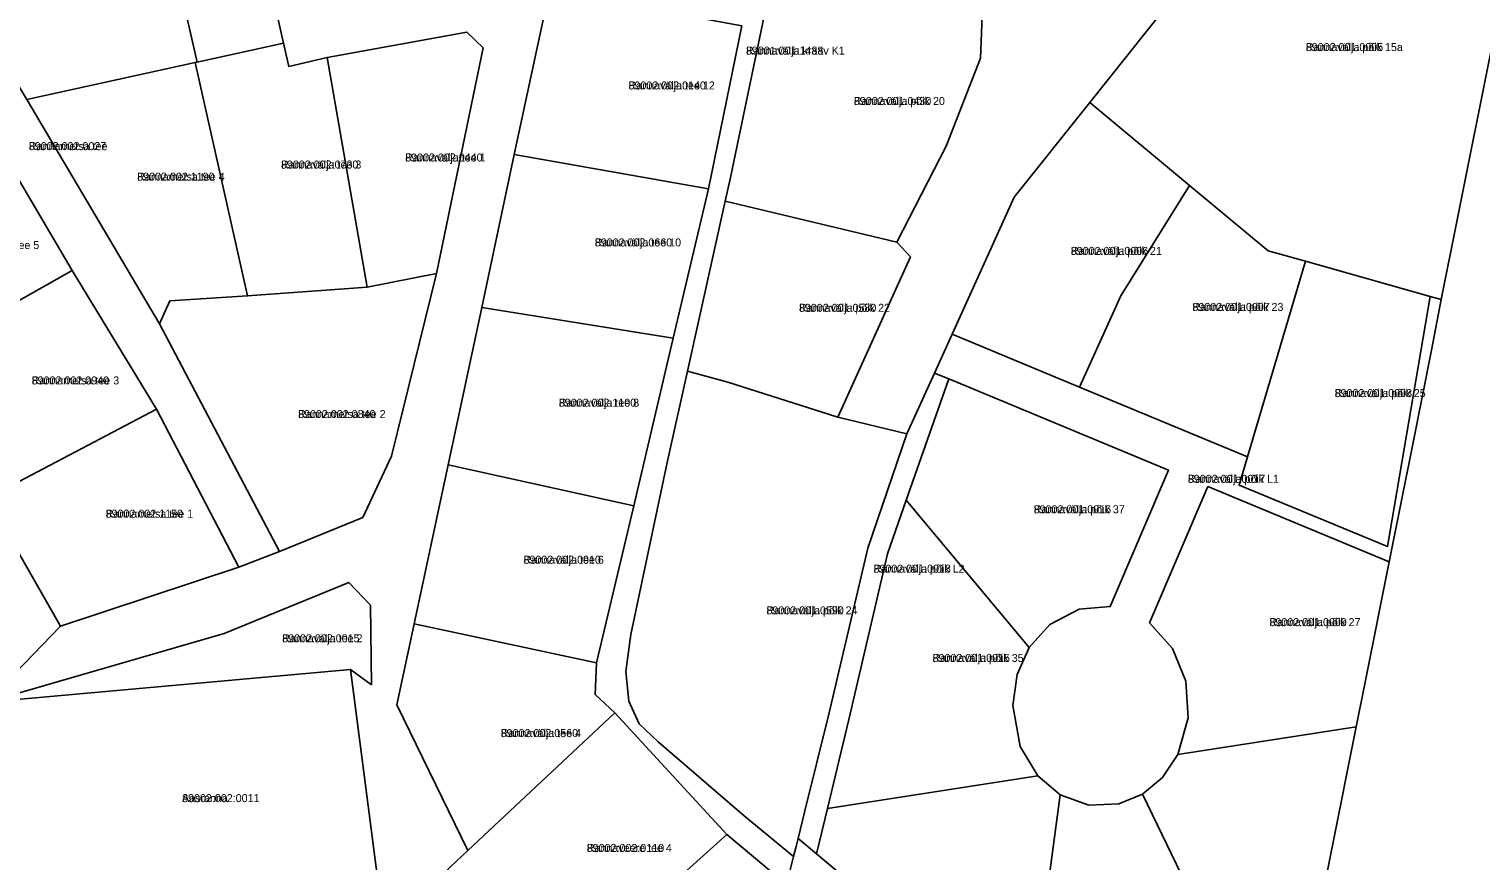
# Model space of a CAD drawing. Extents: x 526849 to 562296, y 6591741 to 6618546.
# Drawn here: x 545079.1 to 545351.2, y 6599488.6 to 6599644.6 of the extents above; entities that cross this region are included whole.
import ezdxf

# ---------------------------------------------------------------- set-up
doc = ezdxf.new("R2010")
doc.units = 0
for name, color, linetype in [('L_AADRESS', 7, 'Continuous'), ('PIIR', 7, 'Continuous'), ('TUNNUS', 7, 'Continuous')]:
    doc.layers.add(name, color=color, linetype=linetype)

msp = doc.modelspace()

# ---------------------------------------------------------------- linework, layer by layer
at = {"layer": 'PIIR'}
for points in [[(545032.1, 6599697.68), (545049.61, 6599701.11), (545058.17, 6599665.65), (545078.7, 6599631.35), (545103.6, 6599589.28), (545126.08, 6599546.64), (545118.41, 6599543.69), (545103.04, 6599573.28), (545087.2, 6599599.28), (545072.28, 6599624.62), (545057.23, 6599650.79), (545042.48, 6599677.97)], [(545139.02, 6599649.25), (545125.84, 6599646.34), (545126.81, 6599641.95), (545110.62, 6599638.39), (545102.13, 6599675.52), (545117.4, 6599678.95), (545132.08, 6599682.25)], [(545317.22, 6599680.17), (545358.9, 6599669.5), (545356.94, 6599659.68), (545353.41, 6599641.84), (545346.85, 6599609.12), (545343.79, 6599593.87), (545341.73, 6599594.45), (545318.31, 6599601.04), (545311.32, 6599603.01), (545296.59, 6599615.25), (545277.9, 6599630.79)], [(545087.64, 6599672.27), (545102.13, 6599675.52), (545110.62, 6599638.39), (545110.23, 6599638.3), (545078.7, 6599631.35), (545058.17, 6599665.65)], [(545209.57, 6599612.32), (545210.56, 6599616.75), (545219.07, 6599657.56), (545222.74, 6599656.65), (545257.83, 6599648.6), (545257.42, 6599639.09), (545251.02, 6599622.62), (545241.73, 6599604.6), (545217.43, 6599610.4)], [(545170.06, 6599621.03), (545176.63, 6599651.87), (545212.72, 6599645.15), (545206.47, 6599614.63)], [(545142.46, 6599596.15), (545134.98, 6599639.26), (545161.17, 6599644), (545164.24, 6599641.04), (545155.5, 6599598.75)], [(545110.62, 6599638.39), (545126.81, 6599641.95), (545127.78, 6599637.56), (545134.98, 6599639.26), (545142.46, 6599596.15), (545120.08, 6599594.55), (545110.23, 6599638.3)], [(545078.7, 6599631.35), (545110.23, 6599638.3), (545120.08, 6599594.55), (545105.51, 6599593.64), (545103.6, 6599589.28)], [(545277.9, 6599630.79), (545296.59, 6599615.25), (545283.71, 6599594.54), (545275.96, 6599577.46), (545252.11, 6599587.37), (545260.22, 6599605.28), (545263.76, 6599613.05)], [(545087.2, 6599599.28), (545056.69, 6599582.03), (545042.66, 6599606.49), (545072.28, 6599624.62)], [(545163.95, 6599592.37), (545170.06, 6599621.03), (545206.47, 6599614.63), (545199.86, 6599586.6)], [(545296.59, 6599615.25), (545311.32, 6599603.01), (545318.31, 6599601.04), (545307.45, 6599564.38), (545275.96, 6599577.46), (545283.71, 6599594.54)], [(545202.52, 6599580.46), (545209.57, 6599612.32), (545217.43, 6599610.4), (545241.73, 6599604.6), (545244.29, 6599601.84), (545230.7, 6599571.81), (545210.08, 6599578.4)], [(545056.69, 6599582.03), (545087.2, 6599599.28), (545103.04, 6599573.28), (545071.27, 6599556.61)], [(545318.31, 6599601.04), (545341.73, 6599594.45), (545333.68, 6599547.54), (545305.88, 6599559.08), (545307.45, 6599564.38)], [(545105.51, 6599593.64), (545120.08, 6599594.55), (545142.46, 6599596.15), (545155.5, 6599598.75), (545147.07, 6599564.52), (545141.66, 6599552.98), (545126.08, 6599546.64), (545103.6, 6599589.28)], [(545252.11, 6599587.37), (545275.96, 6599577.46), (545307.45, 6599564.38), (545305.88, 6599559.08), (545333.68, 6599547.54), (545341.73, 6599594.45), (545343.79, 6599593.87), (545341.92, 6599584.34), (545338.46, 6599566.76), (545334.02, 6599544.69), (545300.06, 6599558.79), (545289.13, 6599533.23), (545293.43, 6599528.47), (545295.94, 6599522.33), (545296.35, 6599515.46), (545294.41, 6599508.59), (545291.51, 6599504.25), (545287.77, 6599501.13), (545283.35, 6599499.29), (545277.72, 6599499.07), (545272.37, 6599501), (545268.16, 6599504.54), (545264.86, 6599510.09), (545263.46, 6599517.77), (545264.31, 6599523.59), (545266.58, 6599528.61), (545270.44, 6599532.96), (545275.95, 6599535.83), (545281.74, 6599536.3), (545292.67, 6599561.86), (545251.48, 6599578.97), (545248.81, 6599580.08)], [(545157.67, 6599562.9), (545163.95, 6599592.37), (545199.86, 6599586.6), (545192.45, 6599555.16)], [(545230.7, 6599571.81), (545243.65, 6599568.69), (545236.29, 6599547.23), (545228.99, 6599516.16), (545224.46, 6599497.75), (545223.27, 6599492.8), (545222.91, 6599491.31), (545222.37, 6599489.43), (545213.13, 6599497.04), (545197.05, 6599510.92), (545193.48, 6599514.29), (545191.51, 6599518.55), (545190.99, 6599524.12), (545191.91, 6599531.05), (545198.72, 6599563.34), (545202.52, 6599580.46), (545210.08, 6599578.4)], [(545248.81, 6599580.08), (545251.48, 6599578.97), (545243.53, 6599556.24), (545240.03, 6599546.21), (545232.79, 6599515.36), (545228.74, 6599498.45), (545226.69, 6599489.93), (545223.27, 6599492.8), (545224.46, 6599497.75), (545228.99, 6599516.16), (545236.29, 6599547.23), (545243.65, 6599568.69)], [(545251.48, 6599578.97), (545292.67, 6599561.86), (545281.74, 6599536.3), (545275.95, 6599535.83), (545270.44, 6599532.96), (545266.58, 6599528.61), (545243.53, 6599556.24)], [(545085.03, 6599532.63), (545071.27, 6599556.61), (545103.04, 6599573.28), (545118.41, 6599543.69)], [(545151.3, 6599533.06), (545157.67, 6599562.9), (545192.45, 6599555.16), (545185.44, 6599525.77)], [(545300.06, 6599558.79), (545334.02, 6599544.69), (545329.66, 6599522.77), (545327.84, 6599513.78), (545294.41, 6599508.59), (545296.35, 6599515.46), (545295.94, 6599522.33), (545293.43, 6599528.47), (545289.13, 6599533.23)], [(545243.53, 6599556.24), (545266.58, 6599528.61), (545264.31, 6599523.59), (545263.46, 6599517.77), (545264.86, 6599510.09), (545268.16, 6599504.54), (545228.74, 6599498.45), (545232.79, 6599515.36), (545240.03, 6599546.21)], [(545071.2, 6599518.36), (545115.68, 6599531.27), (545139.04, 6599540.84), (545143.09, 6599536.57), (545143.3, 6599521.64), (545139.36, 6599524.52)], [(545148.07, 6599517.88), (545151.3, 6599533.06), (545185.44, 6599525.77), (545185.2, 6599519.83), (545188.88, 6599516.39), (545161.38, 6599490.6)], [(545139.36, 6599524.52), (545144.45, 6599485.43), (545130.94, 6599483.34), (545128.54, 6599485.74), (545103.01, 6599482.21), (545096.48, 6599478.02), (545075.42, 6599474.76), (545071.2, 6599518.36)], [(545209.87, 6599493.59), (545177.29, 6599464.21), (545156.9, 6599486.32), (545158.2, 6599487.55), (545161.38, 6599490.6), (545188.88, 6599516.39)], [(545294.41, 6599508.59), (545327.84, 6599513.78), (545318.74, 6599468.03), (545315.05, 6599449.64), (545312.35, 6599450.34), (545287.77, 6599501.13), (545291.51, 6599504.25)], [(545228.74, 6599498.45), (545268.16, 6599504.54), (545272.37, 6599501), (545266.11, 6599454.34), (545260.71, 6599461.36), (545226.69, 6599489.93)], [(545272.37, 6599501), (545277.72, 6599499.07), (545283.35, 6599499.29), (545287.77, 6599501.13), (545312.35, 6599450.34), (545281.51, 6599458.26), (545268.57, 6599451.12), (545268.15, 6599451.67), (545266.11, 6599454.34)], [(545254.9, 6599455.8), (545218.23, 6599421.79), (545177.29, 6599464.21), (545209.87, 6599493.59), (545221.07, 6599484.2)], [(545223.27, 6599492.8), (545226.69, 6599489.93), (545260.71, 6599461.36), (545266.11, 6599454.34), (545268.15, 6599451.67), (545268.57, 6599451.12), (545265.71, 6599449.54), (545261.41, 6599447.3), (545261.06, 6599447.78), (545254.9, 6599455.8), (545221.07, 6599484.2), (545222.37, 6599489.43), (545222.91, 6599491.31)]]:
    msp.add_lwpolyline(points, close=True, dxfattribs=at)
for points in [[(545317.22, 6599680.17), (545277.9, 6599630.79), (545263.76, 6599613.05), (545260.22, 6599605.28), (545252.11, 6599587.37), (545248.81, 6599580.08), (545243.65, 6599568.69), (545230.7, 6599571.81), (545244.29, 6599601.84), (545241.73, 6599604.6), (545251.02, 6599622.62), (545257.42, 6599639.09), (545257.83, 6599648.6)], [(545405.74, 6599650.28), (545389.3, 6599566.67), (545376.43, 6599503.88), (545367.66, 6599457.32), (545373.86, 6599456.64), (545315.4, 6599441.37), (545316.99, 6599449.14), (545315.05, 6599449.64), (545318.74, 6599468.03), (545327.84, 6599513.78), (545329.66, 6599522.77), (545334.02, 6599544.69), (545338.46, 6599566.76), (545341.92, 6599584.34), (545343.79, 6599593.87), (545346.85, 6599609.12), (545353.41, 6599641.84), (545356.94, 6599659.68)], [(545219.07, 6599657.56), (545210.56, 6599616.75), (545209.57, 6599612.32), (545202.52, 6599580.46), (545198.72, 6599563.34), (545191.91, 6599531.05), (545190.99, 6599524.12), (545191.51, 6599518.55), (545193.48, 6599514.29), (545197.05, 6599510.92), (545213.13, 6599497.04), (545222.37, 6599489.43), (545221.07, 6599484.2), (545209.87, 6599493.59), (545188.88, 6599516.39), (545185.2, 6599519.83), (545185.44, 6599525.77), (545192.45, 6599555.16), (545199.86, 6599586.6), (545206.47, 6599614.63), (545212.72, 6599645.15)], [(545176.63, 6599651.87), (545170.06, 6599621.03), (545163.95, 6599592.37), (545157.67, 6599562.9), (545151.3, 6599533.06), (545148.07, 6599517.88), (545161.38, 6599490.6), (545158.2, 6599487.55)], [(545144.45, 6599485.43), (545139.36, 6599524.52), (545143.3, 6599521.64), (545143.09, 6599536.57), (545139.04, 6599540.84), (545115.68, 6599531.27), (545071.2, 6599518.36), (545085.03, 6599532.63), (545118.41, 6599543.69), (545126.08, 6599546.64), (545141.66, 6599552.98), (545147.07, 6599564.52), (545155.5, 6599598.75), (545164.24, 6599641.04), (545161.17, 6599644), (545134.98, 6599639.26), (545127.78, 6599637.56), (545126.81, 6599641.95), (545125.84, 6599646.34)], [(545071.27, 6599556.61), (545085.03, 6599532.63), (545071.2, 6599518.36)]]:
    msp.add_lwpolyline(points, dxfattribs=at)

# ---------------------------------------------------------------- texts
at = {"layer": 'L_AADRESS'}
for s, p in [('Rannavälja kraav K1', (545213.48, 6599639.78)), ('Rannavälja põik 15a', (545318.4, 6599640.44)), ('Rannavälja tee 12', (545191.47, 6599633.25)), ('Rannavälja põik 20', (545233.7, 6599630.33)), ('Rannametsa tee', (545079.09, 6599621.87)), ('Rannavälja tee 1', (545149.61, 6599619.74)), ('Rannavälja tee 3', (545126.34, 6599618.42)), ('Rannametsa tee 4', (545099.39, 6599616.15)), ('Rannametsa tee 5', (545064.65, 6599603.33)), ('Rannavälja tee 10', (545185.15, 6599603.82)), ('Rannavälja põik 21', (545274.35, 6599602.23)), ('Rannavälja põik 22', (545223.41, 6599591.56)), ('Rannavälja põik 23', (545297.14, 6599591.73)), ('Rannametsa tee 3', (545079.62, 6599577.95)), ('Rannavälja põik 25', (545323.8, 6599575.57)), ('Rannavälja tee 8', (545178.41, 6599573.77)), ('Rannametsa tee 2', (545129.55, 6599571.64)), ('Rannavälja põik L1', (545296.3, 6599559.5)), ('Rannavälja põik 37', (545267.4, 6599553.79)), ('Rannametsa tee 1', (545093.48, 6599552.96)), ('Rannavälja tee 6', (545171.79, 6599544.33)), ('Rannavälja põik L2', (545237.38, 6599542.65)), ('Rannavälja põik 24', (545217.32, 6599534.84)), ('Rannavälja põik 27', (545311.58, 6599532.63)), ('Rannavälja tee 2', (545126.56, 6599529.6)), ('Rannavälja põik 35', (545248.45, 6599525.92)), ('Rannavälja tee 4', (545167.52, 6599511.83)), ('Aasranna', (545107.81, 6599499.64)), ('Rannaveere tee 4', (545183.64, 6599490.3))]:
    msp.add_text(s, height=1.5, dxfattribs=at).set_placement(p)
at = {"layer": 'TUNNUS'}
for s, p in [('89001:001:1488', (545213.48, 6599639.78)), ('89002:001:0005', (545318.4, 6599640.44)), ('89002:002:0140', (545191.47, 6599633.25)), ('89002:001:0430', (545233.7, 6599630.33)), ('89002:002:0027', (545079.09, 6599621.87)), ('89002:002:0440', (545149.61, 6599619.74)), ('89002:002:0730', (545126.34, 6599618.42)), ('89002:002:1190', (545099.39, 6599616.15)), ('89002:002:0660', (545185.15, 6599603.82)), ('89002:001:0006', (545274.35, 6599602.23)), ('89002:001:0580', (545223.41, 6599591.56)), ('89002:001:0007', (545297.14, 6599591.73)), ('89002:002:0940', (545079.62, 6599577.95)), ('89002:001:0008', (545323.8, 6599575.57)), ('89002:002:1100', (545178.41, 6599573.77)), ('89002:002:0840', (545129.55, 6599571.64)), ('89002:001:0017', (545296.3, 6599559.5)), ('89002:001:0016', (545267.4, 6599553.79)), ('89002:002:1150', (545093.48, 6599552.96)), ('89002:002:0910', (545171.79, 6599544.33)), ('89002:001:0018', (545237.38, 6599542.65)), ('89002:001:0590', (545217.32, 6599534.84)), ('89002:001:0009', (545311.58, 6599532.63)), ('89002:002:0015', (545126.56, 6599529.6)), ('89002:001:0015', (545248.45, 6599525.92)), ('89002:002:0560', (545167.52, 6599511.83)), ('89002:002:0011', (545107.81, 6599499.64)), ('89002:002:0110', (545183.64, 6599490.3))]:
    msp.add_text(s, height=1.5, dxfattribs=at).set_placement(p)

doc.saveas('drawing.dxf')
